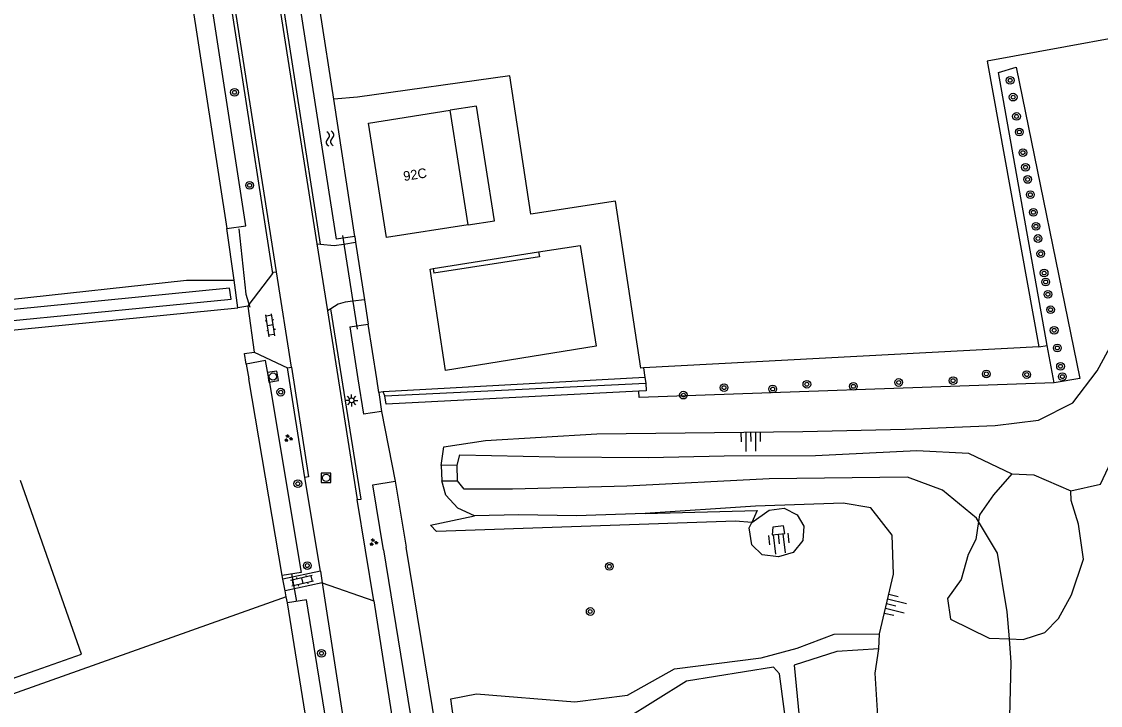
# Model space of a CAD drawing. Extents: x 136000 to 138005, y 398500 to 400500.
# Drawn here: x 137215.7 to 137327.5, y 399966.1 to 400037 of the extents above; entities that cross this region are included whole.
import ezdxf

# ---------------------------------------------------------------- set-up
doc = ezdxf.new("R2010")
doc.units = 0
for name, color, linetype in [('gg-afsc-draadraster', 7, 'Continuous'), ('gg-afsc-hekwerk', 7, 'Continuous'), ('gg-anno-huisnummerreeks BGT', 7, 'Continuous'), ('gg-bbg-bijgebouw', 7, 'Continuous'), ('gg-bbg-gedigitaliseerde bebouwing', 7, 'Continuous'), ('gg-bbg-hoofdgebouw', 7, 'Continuous'), ('gg-bbg-luifel en loopbrug', 7, 'Continuous'), ('gg-knt-BGT kruinlijn', 7, 'Continuous'), ('gg-knt-bovenkant onderkant talud', 7, 'Continuous'), ('gg-knt-bronhoudergrens', 7, 'Continuous'), ('gg-knt-verharding', 7, 'Continuous'), ('gg-kntw-bovenkant insteek waterloop', 7, 'Continuous'), ('gg-kntw-waterlijn', 7, 'Continuous'), ('gg-kwrk-duiker nz buis', 7, 'Continuous'), ('gg-kwrk-uitstroombak niveau min 01', 7, 'Continuous'), ('gt-grn-groengrens', 7, 'Continuous'), ('gt-grn-weggrens', 7, 'Continuous'), ('gt-symb-boom', 7, 'Continuous'), ('gt-symb-groenvak', 7, 'Continuous'), ('gt-symb-klinker verharding', 7, 'Continuous'), ('gt-symb-lichtmast', 7, 'Continuous'), ('gt-symb-rioolschacht', 7, 'Continuous'), ('gt-symb-talud symbool', 7, 'Continuous'), ('gt-symb-watersymbool', 7, 'Continuous')]:
    doc.layers.add(name, color=color, linetype=linetype)

# ---------------------------------------------------------------- blocks, each defined once
blk = doc.blocks.new('gt0-TALUD_1')
at = {"layer": 'gt-symb-talud symbool'}
for p, q in [((-1, -1), (-1, 0)), ((-0.5, -2), (-0.5, 0)), ((0, -1), (0, 0)), ((0.5, -2), (0.5, 0)), ((1, -1), (1, 0))]:
    blk.add_line(p, q, dxfattribs=at)
blk = doc.blocks.new('gt0-BOOM')
at = {"layer": 'gt-symb-boom'}
for radius in [0.4, 0.2]:
    blk.add_circle((0, 0), radius, dxfattribs=at)
blk = doc.blocks.new('gt0-KL1')
at = {"layer": 'gt-symb-klinker verharding'}
for p, q in [((-1.15, 0.3), (1.15, 0.3)), ((-1, -0.3), (-1, 0.3)), ((-0.5, 0.3), (-0.5, 0.45)), ((0, -0.3), (0, 0.3)), ((0.5, 0.3), (0.5, 0.45)), ((1, -0.3), (1, 0.3)), ((-1.15, -0.3), (1.15, -0.3)), ((-0.5, -0.45), (-0.5, -0.3)), ((0.5, -0.45), (0.5, -0.3))]:
    blk.add_line(p, q, dxfattribs=at)
blk = doc.blocks.new('gt0-WA')
at = {"layer": 'gt-symb-watersymbool'}
for centre, start, end in [((-0.32, 0.02), 28.0725, 151.9275), ((0.43, 0.42), 208.0725, 331.9275), ((-0.32, -0.43), 28.0725, 151.9275), ((0.43, -0.03), 208.0725, 331.9275)]:
    blk.add_arc(centre, 0.425, start, end, dxfattribs=at)
blk = doc.blocks.new('gt0-LMAST')
at = {"layer": 'gt-symb-lichtmast'}
for p, q in [((-0.18, 0.17), (-0.45, 0.44)), ((-0.01, 0.25), (-0.01, 0.62)), ((0.17, 0.17), (0.44, 0.44)), ((-0.26, 0), (-0.63, 0)), ((-0.18, -0.18), (-0.45, -0.45)), ((-0.01, -0.25), (-0.01, -0.63)), ((0.44, -0.45), (0.17, -0.18)), ((0.24, 0), (0.62, 0))]:
    blk.add_line(p, q, dxfattribs=at)
blk.add_circle((-0.01, 0), 0.25, dxfattribs=at)
blk = doc.blocks.new('gt0-RS')
at = {"layer": 'gt-symb-rioolschacht'}
blk.add_lwpolyline([(-0.5, -0.5), (0.5, -0.5), (0.5, 0.5), (-0.5, 0.5)], close=True, dxfattribs=at)
blk.add_circle((0, 0), 0.375, dxfattribs=at)
blk = doc.blocks.new('gt0-GRVAK')
at = {"layer": 'gt-symb-groenvak'}
for p, q in [((-0.11, 0.19), (-0.23, 0.24)), ((-0.18, 0.15), (0.09, 0.15)), ((-0.09, 0.21), (-0.16, 0.32)), ((-0.05, 0.21), (-0.05, 0.39)), ((0, 0.21), (0.06, 0.32)), ((0.01, 0.19), (0.13, 0.24)), ((0.26, -0.05), (0.2, 0.06)), ((0.3, -0.05), (0.3, 0.13)), ((0.35, -0.05), (0.41, 0.06)), ((-0.24, -0.23), (-0.36, -0.18)), ((-0.32, -0.26), (-0.05, -0.26)), ((-0.23, -0.21), (-0.29, -0.1)), ((-0.18, -0.2), (-0.18, -0.02)), ((-0.14, -0.21), (-0.07, -0.1)), ((-0.12, -0.23), (0, -0.18)), ((0.24, -0.07), (0.12, -0.02)), ((0.17, -0.11), (0.44, -0.11)), ((0.37, -0.07), (0.49, -0.02))]:
    blk.add_line(p, q, dxfattribs=at)

msp = doc.modelspace()

# ---------------------------------------------------------------- linework, layer by layer
at = {"layer": 'gg-afsc-draadraster'}
msp.add_lwpolyline([(137243.12, 399977.4), (137213.68, 399966.95), (137210.53, 399965.13), (137199.87, 399961.41), (137200.27, 399960.3), (137200.16, 399958.75), (137199.17, 399957.1), (137196.96, 399956.33), (137195.53, 399956.33), (137194.2, 399956.88), (137192.96, 399958.99), (137181.03, 399954.82), (137172.46, 399975.98), (137171.7, 400000.96)], dxfattribs=at)
at = {"layer": 'gg-afsc-hekwerk'}
for p, q in [((137321.09, 400003.3), (137280.13, 400001.13)), ((137280.13, 400001.13), (137280.27, 400000.13)), ((137280.27, 400000.13), (137253.16, 399998.64))]:
    msp.add_line(p, q, dxfattribs=at)
msp.add_lwpolyline([(137337.27, 400036.86), (137315.74, 400032.89), (137321.09, 400003.3)], dxfattribs=at)
at = {"layer": 'gg-bbg-bijgebouw'}
for p, q in [((137258.33, 400011.41), (137258.41, 400010.93)), ((137275.22, 400003.36), (137259.62, 400000.87))]:
    msp.add_line(p, q, dxfattribs=at)
for points in [[(137269.27, 400013.14), (137273.58, 400013.81), (137275.22, 400003.36)], [(137269.27, 400013.14), (137269.35, 400012.64), (137258.41, 400010.93)], [(137259.62, 400000.87), (137258.02, 400011.36), (137258.33, 400011.41)]]:
    msp.add_lwpolyline(points, dxfattribs=at)
at = {"layer": 'gg-bbg-gedigitaliseerde bebouwing'}
msp.add_lwpolyline([(137204.68, 399983), (137210.19, 399967.34), (137217.22, 399969.81), (137221.92, 399971.46)], dxfattribs=at)
at = {"layer": 'gg-bbg-hoofdgebouw'}
for p, q in [((137261.98, 400015.95), (137260.11, 400027.82)), ((137221.92, 399971.46), (137215.57, 399989.46))]:
    msp.add_line(p, q, dxfattribs=at)
msp.add_lwpolyline([(137261.98, 400015.95), (137253.5, 400014.63), (137251.64, 400026.48), (137260.11, 400027.82)], dxfattribs=at)
at = {"layer": 'gg-bbg-luifel en loopbrug'}
msp.add_line((137258.33, 400011.41), (137269.27, 400013.14), dxfattribs=at)
msp.add_lwpolyline([(137261.98, 400015.95), (137264.68, 400016.37), (137262.83, 400028.24), (137260.11, 400027.82)], dxfattribs=at)
at = {"layer": 'gg-knt-BGT kruinlijn'}
msp.add_line((137304.53, 399972), (137304.58, 399973.57), dxfattribs=at)
for points in [[(137259.18, 399991.01), (137259.45, 399992.95), (137263.76, 399993.61), (137275.31, 399994.29), (137296.64, 399994.54), (137307.24, 399994.79), (137316.56, 399995.15), (137321.06, 399995.71), (137324.62, 399997.5), (137327.12, 400000.82), (137330, 400006.12), (137334.13, 400011.3), (137338.69, 400016.01), (137343.89, 400019.69), (137350.49, 400021.71), (137356.93, 400022.8), (137363.01, 400021.23), (137366.14, 400020.12)], [(137262.62, 399985.79), (137260.89, 399986.58), (137259.66, 399987.93), (137259.24, 399989.42)], [(137304.58, 399973.57), (137306.04, 399979.75), (137305.9, 399983.78), (137303.68, 399986.63), (137300.81, 399987.12), (137291.73, 399986.81), (137280.3, 399986.03)], [(137280.3, 399986.03), (137273.16, 399985.81), (137267.21, 399985.88), (137262.62, 399985.79)], [(137324.09, 399919.09), (137318.12, 399919.93), (137313.81, 399921.24), (137312.73, 399924.64), (137312.83, 399926.7), (137312.62, 399930.4), (137309.81, 399951.87), (137306.49, 399958.81), (137304.49, 399963.96), (137304.14, 399969.48), (137304.53, 399972)]]:
    msp.add_lwpolyline(points, dxfattribs=at)
at = {"layer": 'gg-knt-bovenkant onderkant talud'}
for points in [[(137324.4, 399988.39), (137327.47, 399989.07), (137331.05, 399996.65), (137336.43, 400003.62), (137341.81, 400011.6), (137348.14, 400016.86), (137354.77, 400017.94), (137359.28, 400017.45), (137363.63, 400016.38), (137367.18, 400015.95), (137371.99, 400014.8), (137376.56, 400013.69), (137378.99, 400013.02)], [(137260.83, 399991.05), (137261.1, 399992.1), (137270.96, 399991.9), (137280.64, 399991.84), (137288.48, 399992.01), (137297.94, 399992.03), (137308.46, 399992.55), (137313.79, 399992.28), (137318.29, 399990.13)], [(137318.29, 399990.13), (137320.59, 399990.03), (137324.4, 399988.39)], [(137314.85, 399985.2), (137314.64, 399985.55), (137311.11, 399988.46), (137307.48, 399989.8), (137293.16, 399989.63), (137278.4, 399988.85), (137266.56, 399988.57), (137261.54, 399988.57), (137260.87, 399989.41)], [(137291.35, 399985.1), (137293.16, 399986.38), (137294.71, 399986.6), (137296.04, 399985.91), (137296.75, 399984.73), (137296.64, 399983.25), (137295.63, 399982), (137294.13, 399981.53), (137292.43, 399981.74), (137291.37, 399982.78), (137291.08, 399984.54), (137291.35, 399985.1)], [(137294.76, 399983.96), (137294.65, 399984.74), (137293.53, 399984.62), (137293.46, 399983.81), (137294.76, 399983.96)], [(137318.04, 399973.04), (137317.82, 399975.84), (137316.82, 399981.91), (137314.85, 399985.2)], [(137360.25, 399923.39), (137358.85, 399922.15), (137355.52, 399921.74), (137346.95, 399921.92), (137343.16, 399923.34), (137333.11, 399922.75), (137324.14, 399923.8), (137319.82, 399924.7), (137317.2, 399927.28), (137316.04, 399931.14), (137315.57, 399937.66), (137317.94, 399943.71), (137317.59, 399948.09), (137316.63, 399953.76), (137317.21, 399959.59), (137318.07, 399964.95), (137318.22, 399970.6), (137318.04, 399973.04)]]:
    msp.add_lwpolyline(points, dxfattribs=at)
at = {"layer": 'gg-knt-bronhoudergrens'}
msp.add_line((137237.71, 400010.23), (137236.95, 400015.56), dxfattribs=at)
msp.add_lwpolyline([(137280.13, 400001.13), (137279.86, 400001.09), (137277.22, 400018.4), (137268.46, 400017.06), (137266.27, 400031.38), (137250.49, 400029.18), (137248.04, 400028.97)], dxfattribs=at)
at = {"layer": 'gg-knt-verharding'}
for p, q in [((137242.1, 400011.08), (137236.08, 400049.59)), ((137246.68, 400013.94), (137241.9, 400044.74)), ((137246.29, 400013.98), (137246.68, 400013.94)), ((137246.29, 400013.98), (137247.39, 400007.04)), ((137249.08, 400013.96), (137250.3, 400014.15)), ((137250.3, 400014.15), (137251.22, 400008.19)), ((137241.7, 400010.92), (137239.26, 400007.68)), ((137243.65, 400001.19), (137242.1, 400011.08)), ((137251.22, 400008.19), (137250.01, 400008.03)), ((137239.26, 400007.68), (137239.13, 400007.51)), ((137239.13, 400007.51), (137239.81, 400002.74)), ((137247.75, 400007.26), (137247.39, 400007.04)), ((137247.39, 400007.04), (137250.47, 399987.47)), ((137239.81, 400002.74), (137243.25, 400001.12)), ((137243.25, 400001.12), (137243.65, 400001.19)), ((137245.06, 399989.78), (137243.25, 400001.12)), ((137246.66, 399980.07), (137245.06, 399989.78)), ((137252.2, 399976.99), (137250.47, 399987.47)), ((137246.66, 399980.07), (137242.77, 399979.23)), ((137246.66, 399980.07), (137246.85, 399978.85)), ((137246.85, 399978.85), (137243, 399978.03)), ((137246.85, 399978.85), (137254.9, 399926.31))]:
    msp.add_line(p, q, dxfattribs=at)
for points in [[(137240.84, 400050.24), (137240.95, 400048.11), (137246.29, 400013.98)], [(137236.57, 400043.81), (137238.2, 400033.42), (137241.7, 400010.92)], [(137246.68, 400013.94), (137248.1, 400013.8), (137249.08, 400013.96)], [(137241.7, 400010.92), (137241.79, 400011.04), (137242.1, 400011.08)], [(137250.01, 400008.03), (137249.21, 400007.92), (137248.49, 400007.71), (137247.75, 400007.26)], [(137250.47, 399987.47), (137250.87, 399987.52), (137247.75, 400007.26)], [(137243.65, 400001.19), (137245.41, 399989.83), (137245.06, 399989.78)], [(137252.2, 399976.99), (137257.27, 399944.49), (137257.39, 399944.52)]]:
    msp.add_lwpolyline(points, dxfattribs=at)
at = {"layer": 'gg-kntw-bovenkant insteek waterloop'}
for p, q in [((137230.28, 400058.85), (137236.95, 400015.56)), ((137243.54, 400045.03), (137248.3, 400014.45)), ((137248.04, 400028.97), (137246.64, 400038.08)), ((137250.23, 400014.73), (137248.04, 400028.97)), ((137250.23, 400014.73), (137248.3, 400014.45)), ((137181.93, 400001.83), (137238.12, 400007.36)), ((137249.71, 400005.37), (137251.62, 400005.67)), ((137249.71, 400005.37), (137250.54, 400000)), ((137252.49, 400000), (137251.62, 400005.67)), ((137238.96, 400001.52), (137239.24, 400000)), ((137242.7, 399979.6), (137239.24, 400000)), ((137250.54, 400000), (137251.12, 399996.32)), ((137252.7, 399998.58), (137252.49, 400000)), ((137252.7, 399998.58), (137252.98, 399996.61)), ((137252.98, 399996.61), (137251.12, 399996.32)), ((137254.42, 399989.37), (137255.54, 399982.56)), ((137261.66, 399945.26), (137255.54, 399982.56)), ((137253.2, 399982.26), (137259.29, 399944.87)), ((137246.04, 399959.46), (137243.24, 399976.77))]:
    msp.add_line(p, q, dxfattribs=at)
for points in [[(137236.95, 400015.56), (137238.92, 400015.86), (137234.67, 400043.47)], [(137181.34, 400004.9), (137196.09, 400006.21), (137232.78, 400010.21), (137237.71, 400010.23)], [(137241.3, 400000), (137240.96, 400001.9), (137238.96, 400001.52)], [(137241.3, 400000), (137244.67, 399979.93), (137242.7, 399979.6)], [(137253.2, 399982.26), (137252.1, 399988.99), (137254.42, 399989.37)], [(137246.04, 399959.46), (137248.02, 399959.78), (137245.21, 399977.09), (137243.24, 399976.77)]]:
    msp.add_lwpolyline(points, dxfattribs=at)
at = {"layer": 'gg-kntw-waterlijn'}
msp.add_lwpolyline([(137182.74, 400003.99), (137182.98, 400002.93), (137237.42, 400008.23), (137237.23, 400009.4), (137182.74, 400003.99)], dxfattribs=at)
at = {"layer": 'gg-kwrk-duiker nz buis'}
for p, q in [((137248.94, 400014.83), (137250.46, 400005.13)), ((137244.23, 399976.93), (137243.69, 399979.77))]:
    msp.add_line(p, q, dxfattribs=at)
msp.add_lwpolyline([(137238.22, 400015.53), (137238.93, 400008.76), (137239.34, 400007.42)], dxfattribs=at)
at = {"layer": 'gg-kwrk-uitstroombak niveau min 01'}
for p, q in [((137260.83, 399991.05), (137259.18, 399991.01)), ((137259.18, 399991.01), (137259.24, 399989.42)), ((137260.87, 399989.41), (137260.83, 399991.05)), ((137259.24, 399989.42), (137260.87, 399989.41))]:
    msp.add_line(p, q, dxfattribs=at)
at = {"layer": 'gt-grn-groengrens'}
for p, q in [((137250.23, 400014.73), (137250.3, 400014.15)), ((137238.12, 400007.36), (137237.71, 400010.23)), ((137251.22, 400008.19), (137251.62, 400005.67)), ((137239.13, 400007.51), (137238.12, 400007.36)), ((137321.09, 400003.3), (137321.97, 400003.46)), ((137322.67, 399999.57), (137321.97, 400003.46)), ((137253.33, 399998.24), (137280.39, 399999.55)), ((137280.27, 400000.13), (137280.39, 399999.55)), ((137253.16, 399998.64), (137252.7, 399998.58)), ((137253.33, 399998.24), (137253.16, 399998.64)), ((137252.98, 399996.61), (137254.42, 399989.37)), ((137242.77, 399979.23), (137242.7, 399979.6)), ((137243, 399978.03), (137242.77, 399979.23)), ((137243.12, 399977.4), (137243, 399978.03)), ((137243.24, 399976.77), (137243.12, 399977.4))]:
    msp.add_line(p, q, dxfattribs=at)
for points in [[(137321.97, 400003.46), (137316.92, 400031.75), (137318.75, 400032.3), (137325.33, 400000.04), (137322.67, 399999.57)], [(137238.96, 400001.52), (137238.81, 400002.6), (137239.81, 400002.74)], [(137322.67, 399999.57), (137279.68, 399998.05), (137279.64, 399998.72)], [(137280.39, 399999.55), (137280.41, 399998.76), (137279.64, 399998.72)], [(137279.64, 399998.72), (137253.47, 399997.38), (137253.33, 399998.24)], [(137318.29, 399990.13), (137316.4, 399987.98), (137314.96, 399985.9), (137314.85, 399985.2)], [(137318.04, 399973.04), (137319.48, 399972.98), (137321.73, 399973.71), (137323.14, 399975.14), (137324.48, 399977.6), (137325.72, 399981.3), (137325.2, 399984.94), (137324.43, 399987.38), (137324.4, 399988.39)], [(137291.35, 399985.1), (137289.67, 399985.23), (137258.68, 399984.18), (137258.08, 399984.82), (137262.62, 399985.79)], [(137280.3, 399986.03), (137291.9, 399986.34), (137291.35, 399985.1)], [(137314.85, 399985.2), (137314.56, 399983.34), (137313.78, 399981.8), (137313.06, 399979.21), (137311.63, 399977.23), (137311.95, 399975.08), (137315.96, 399973.11), (137318.04, 399973.04)], [(137304.53, 399972), (137300.17, 399971.72), (137295.75, 399970.33), (137296.84, 399958.9), (137295.72, 399958.24), (137294.23, 399969.41), (137293.59, 399970.1), (137284.58, 399968.65), (137278.17, 399964.64), (137272.83, 399964.05), (137260.49, 399964.57), (137260.16, 399966.83), (137262.84, 399967.35), (137273.02, 399966.52), (137278.46, 399967.21), (137283.35, 399969.93), (137292.31, 399971.09), (137296.05, 399972.09), (137299.9, 399973.52), (137304.58, 399973.57)]]:
    msp.add_lwpolyline(points, dxfattribs=at)
at = {"layer": 'gt-grn-weggrens'}
msp.add_line((137246.85, 399978.85), (137252.2, 399976.99), dxfattribs=at)

# ---------------------------------------------------------------- block references
at = {"layer": 'gt-symb-boom'}
for p in [(137318.12, 400030.92), (137237.76, 400029.68), (137318.43, 400029.18), (137318.78, 400027.18), (137319.07, 400025.56), (137319.44, 400023.43), (137319.71, 400021.91), (137239.32, 400020.04), (137319.93, 400020.65), (137320.21, 400019.07), (137320.53, 400017.24), (137320.79, 400015.79), (137321.01, 400014.53), (137321.29, 400012.95), (137321.64, 400010.95), (137321.8, 400010.03), (137322.03, 400008.75), (137322.31, 400007.15), (137322.68, 400005.02), (137323.01, 400003.19), (137323.34, 400001.29), (137312.21, 399999.8), (137315.65, 400000.5), (137319.84, 400000.43), (137323.53, 400000.22), (137288.48, 399999.08), (137293.52, 399998.93), (137297.06, 399999.43), (137301.88, 399999.21), (137306.58, 399999.61), (137242.55, 399998.61), (137284.27, 399998.3), (137244.32, 399989.12), (137245.3, 399980.64), (137276.59, 399980.55), (137274.61, 399975.88), (137246.77, 399971.55)]:
    msp.add_blockref('gt0-BOOM', p, dxfattribs=at)
at = {"layer": 'gt-symb-groenvak'}
for p in [(137243.32, 399993.83), (137252.15, 399983.05)]:
    msp.add_blockref('gt0-GRVAK', p, dxfattribs=at)
at = {"layer": 'gt-symb-klinker verharding'}
for p, rotation in [((137241.47, 400005.54), 98.74616226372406), ((137244.76, 399979.06), -167.06118937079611)]:
    msp.add_blockref('gt0-KL1', p, dxfattribs=dict(at, rotation=rotation))
at = {"layer": 'gt-symb-lichtmast'}
msp.add_blockref('gt0-LMAST', (137249.9, 399997.76), dxfattribs=at)
at = {"layer": 'gt-symb-rioolschacht', "rotation": 8.972626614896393}
msp.add_blockref('gt0-RS', (137241.74, 400000.22), dxfattribs=at)
at = {"layer": 'gt-symb-rioolschacht'}
msp.add_blockref('gt0-RS', (137247.25, 399989.73), dxfattribs=at)
at = {"layer": 'gt-symb-talud symbool'}
for p, xscale, yscale, rotation in [((137291.26, 399994.48), 1.0000604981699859, 1.000060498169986, 0.6302281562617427), ((137294.11, 399983.88), 1.00028995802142, 1.00028995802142, 6.428747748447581), ((137305.31, 399976.66), 0.9995849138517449, 0.9995849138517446, 76.7561979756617)]:
    msp.add_blockref('gt0-TALUD_1', p, dxfattribs=dict(at, xscale=xscale, yscale=yscale, rotation=rotation))
at = {"layer": 'gt-symb-watersymbool', "rotation": -81.02737338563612}
msp.add_blockref('gt0-WA', (137247.65, 400024.93), dxfattribs=at)

# ---------------------------------------------------------------- texts
at = {"layer": 'gg-anno-huisnummerreeks BGT'}
msp.add_text('92C', height=1, rotation=9, dxfattribs=at).set_placement((137255.33, 400020.48))

doc.saveas('drawing.dxf')
